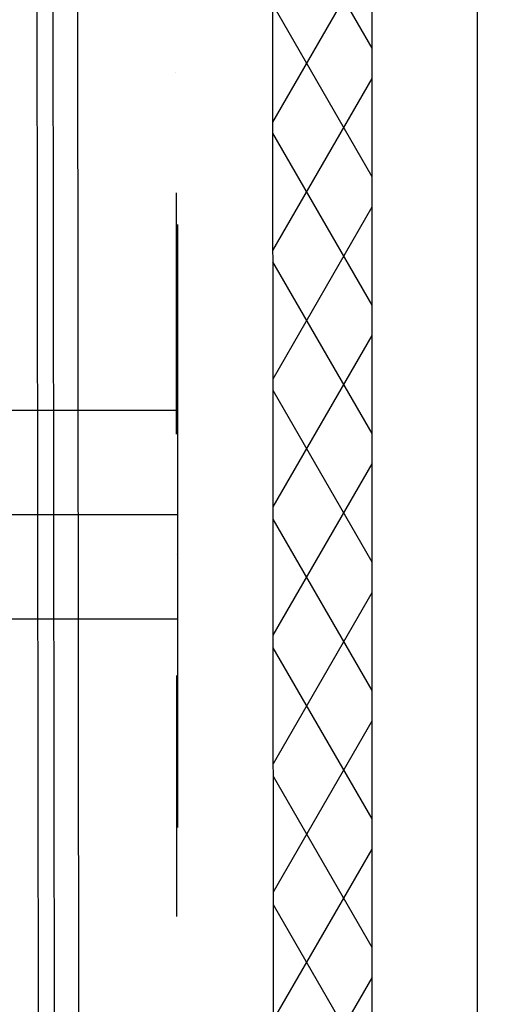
# Model space of a CAD drawing. Header units: millimetres. Extents: x -32221 to 212500, y 31663 to 93766.
# Tile 306 of 340: x 88901 to 89404, y 49344 to 50381. Entities that reach past the tile are written whole.
import ezdxf

# ---------------------------------------------------------------- set-up
doc = ezdxf.new("R2010")
doc.units = ezdxf.units.MM
doc.linetypes.add('DASHDOTX2', pattern=[50.8, 25.4, -12.7, 0, -12.7])
doc.layers.add('osie', color=250, linetype='Continuous')
doc.layers.add('Sciany', color=250, linetype='Continuous')

msp = doc.modelspace()

# ---------------------------------------------------------------- hatches: boundary and pattern name
at = {"layer": 'Sciany', "transparency": 33554687}
h = msp.add_hatch(dxfattribs=at)
h.set_pattern_fill('DIAMONDS', color=256, scale=21.298246, angle=360, style=0)
h.set_pattern_definition([(60, (74679.455, 27072.76), (-58.56231, 33.81097), []), (120, (74679.455, 27072.76), (-58.56231, -33.81097), [])])
h.paths.add_polyline_path([(88656.625, 62052.787), (79453.975, 62062.25), (79453.975, 61960.019), (88656.519, 61950.599)])
h.paths.add_polyline_path([(90450.502, 59450.093), (90442.433, 62050.95), (89849.325, 62051.56), (89849.219, 61949.228), (90340.202, 61948.719), (90347.912, 59463.521)])
h.paths.add_polyline_path([(89271.837, 47649.75), (89271.837, 50675.258), (89166.831, 50684.438), (89169.606, 47649.62)])
h.paths.add_polyline_path([(90134.206, 47841.043), (90143.718, 47841.033), (90340.202, 47840.829), (90347.912, 45355.632), (90450.502, 45342.204), (90442.433, 47943.061), (90152.927, 47943.33), (90134.217, 47943.347), (90134.251, 47884.562)])
h.paths.add_polyline_path([(79426.116, 33439.499), (89271.837, 33439.499), (89271.837, 36567.368), (89166.831, 36576.548), (89169.606, 33541.73), (79426.206, 33529.807)])

# ---------------------------------------------------------------- linework, layer by layer
at = {"layer": 'osie', "linetype": 'DASHDOTX2', "ltscale": 25}
msp.add_line((89067.244, 33019.002), (89067.244, 62730.045), dxfattribs=at)
at = {"layer": 'osie'}
for p, q in [((79532.683, 49969.721), (89067.244, 49969.721)), ((89067.244, 49749.721), (79532.283, 49749.721))]:
    msp.add_line(p, q, dxfattribs=at)
at = {"layer": 'osie', "linetype": 'DASHDOTX2', "ltscale": 20}
msp.add_line((79532.483, 49859.721), (89067.244, 49859.721), dxfattribs=at)
at = {"layer": 'Sciany'}
for p, q in [((88921.488, 48475.651), (88918.777, 50705.542)), ((88938.547, 48458.634), (88935.662, 50703.258)), ((88964.883, 47853.823), (88961.425, 50698.196)), ((89169.606, 47649.62), (89166.818, 50698.455)), ((89271.837, 47649.75), (89271.837, 50675.258)), ((89382.588, 47649.75), (89382.588, 50665.575))]:
    msp.add_line(p, q, dxfattribs=at)
at = {"layer": 'Sciany', "linetype": 'DASHDOTX2', "ltscale": 10}
msp.add_line((89064.91, 50706.582), (89067.244, 47751.721), dxfattribs=at)

doc.saveas('drawing.dxf')
